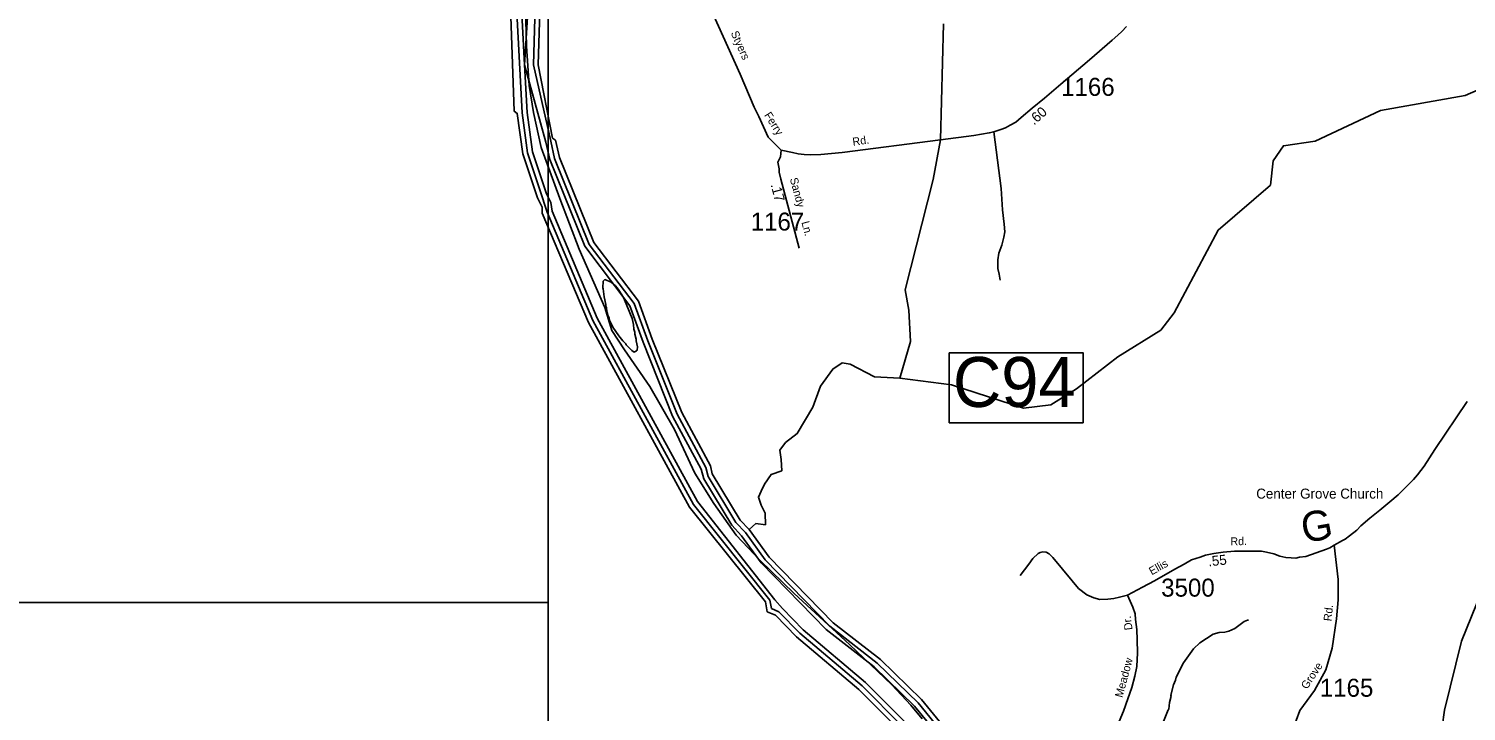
# Model space of a CAD drawing. Extents: x 1551653 to 1702041, y 811336 to 920032.
# Drawn here: x 1564838 to 1576624, y 836233 to 841832 of the extents above; entities that cross this region are included whole.
import ezdxf

# ---------------------------------------------------------------- set-up
doc = ezdxf.new("R2010")
doc.units = 0
for name, color, linetype in [('Old_Level_10', 7, 'Continuous'), ('Old_Level_11', 7, 'Continuous'), ('Old_Level_17', 7, 'Continuous'), ('Old_Level_22', 7, 'Continuous'), ('Old_Level_31', 7, 'Continuous'), ('Old_Level_32', 7, 'Continuous'), ('Old_Level_35', 7, 'Continuous'), ('Old_Level_50', 7, 'Continuous'), ('Old_Level_52', 7, 'Continuous'), ('Old_Level_59', 7, 'Continuous'), ('Old_Level_60', 7, 'Continuous'), ('Old_Level_61', 7, 'Continuous'), ('Old_Level_62', 7, 'Continuous'), ('Old_Level_63', 7, 'Continuous'), ('Old_Level_8', 7, 'Continuous')]:
    doc.layers.add(name, color=color, linetype=linetype)

msp = doc.modelspace()

# ---------------------------------------------------------------- linework, layer by layer
at = {"layer": 'Old_Level_31'}
msp.add_line((1572314.053, 840920.404), (1572314.053, 840920.404), dxfattribs=at)
msp.add_lwpolyline([(1572385.196, 839173.886), (1573481.863, 839173.886), (1573481.863, 838599.258), (1572385.196, 838599.258), (1572385.196, 839173.886)], dxfattribs=at)
at = {"layer": 'Old_Level_32'}
for points in [[(1571007.345, 840835.44), (1570900.493, 840941.663), (1570823.587, 841112.34), (1570786.806, 841189.311), (1570669.776, 841460.386), (1570353.086, 842163.757)], [(1573837.952, 841849.616), (1573799.353, 841808.218), (1573766.951, 841778.615), (1573722.253, 841737.316), (1573533.953, 841578.019), (1573298.754, 841377.317), (1573167.054, 841261.117), (1573063.856, 841180.52), (1572974.853, 841103.919), (1572930.254, 841066.419), (1572883.656, 841041.117), (1572847.455, 841019.618), (1572809.155, 841006.219), (1572750.956, 840987.019), (1572712.754, 840977.518), (1572587.494, 840956.295), (1572314.053, 840920.404), (1571505.959, 840817.118), (1571331.559, 840799.618), (1571245.457, 840798.719), (1571195.457, 840799.52), (1571147.557, 840806.117), (1571099.759, 840816.918), (1571007.345, 840835.44)], [(1571007.345, 840835.44), (1571000.657, 840781.894), (1570980.595, 840738.388), (1570990.826, 840681.908), (1570990.327, 840655.907), (1571004.001, 840597.831), (1571154.469, 840032.256)], [(1576632.25, 838774.563), (1576367.778, 838378.854), (1576278.868, 838242.897), (1576225.768, 838173.596), (1576192.602, 838134.636), (1576117.5, 838059.636), (1576065.89, 838009.593), (1575997.09, 837950.492), (1575915.589, 837882.041), (1575834.489, 837818.094), (1575760.763, 837754.148), (1575726.357, 837719.716), (1575668.25, 837673.227), (1575631.948, 837645.825), (1575609.648, 837634.024), (1575542.323, 837595.436)], [(1575542.323, 837595.436), (1575506.483, 837573.782), (1575479.45, 837561.485), (1575307.983, 837503.82), (1575258.271, 837497.539), (1575226.322, 837487.701), (1575187.549, 837492.125), (1575145.351, 837494.726), (1575095.551, 837505.527), (1575045.951, 837524.126), (1574985.952, 837539.224), (1574946.05, 837545.625), (1574822.051, 837547.525), (1574723.951, 837544.926), (1574631.753, 837538.125), (1574555.752, 837527.325), (1574487.35, 837512.226), (1574441.251, 837497.026), (1574370.953, 837474.024), (1574310.451, 837440.826), (1574235.753, 837397.925), (1574068.152, 837304.225), (1573969.353, 837251.627), (1573846.354, 837185.426), (1573779.814, 837167.64), (1573734.652, 837159.233), (1573685.289, 837151.878), (1573620.173, 837149.776), (1573570.809, 837162.385), (1573511.994, 837187.605), (1573445.827, 837241.197), (1573393.313, 837304.245), (1573233.672, 837493.393), (1573203.213, 837524.917), (1573181.158, 837537.527), (1573151.75, 837539.629), (1573130.744, 837536.476), (1573113.94, 837525.968), (1573070.879, 837486.037), (1573038.32, 837439.801), (1572966.901, 837346.279)], [(1575542.323, 837595.436), (1575574.18, 837313.037), (1575572.9, 837146.973), (1575560.612, 836992.026), (1575524.076, 836750.6), (1575474.017, 836572.962), (1575381.211, 836404.213), (1575260.791, 836239.428), (1575201.004, 836074.127), (1575201.105, 835675.898), (1575206.45, 835617.03), (1575173.8, 835420.829), (1575187.453, 835347.952), (1575310.328, 835179.423), (1575460.508, 834992.676), (1575551.526, 834956.237), (1575587.934, 834842.367), (1575619.791, 834746.715), (1575692.605, 834678.393)]]:
    msp.add_lwpolyline(points, dxfattribs=at)
at = {"layer": 'Old_Level_35'}
for points in [[(1572803.354, 839769.82), (1572794.056, 839817.822), (1572782.655, 839866.119), (1572783.656, 839936.119), (1572792.554, 839992.021), (1572815.556, 840055.722), (1572832.455, 840121.421), (1572841.156, 840165.321), (1572836.054, 840229.419), (1572821.556, 840345.82), (1572810.054, 840519.921), (1572750.956, 840987.019)], [(1573542.254, 835803.23), (1573605.354, 835878.427), (1573652.152, 835935.73), (1573699.255, 836006.928), (1573738.352, 836082.429), (1573779.353, 836149.828), (1573812.653, 836233.426), (1573850.153, 836334.929), (1573881.452, 836428.528), (1573906.754, 836522.228), (1573921.951, 836600.027), (1573927.653, 836711.926), (1573927.151, 836818.028), (1573922.351, 836904.127), (1573913.552, 836984.426), (1573908.352, 837032.526), (1573891.052, 837086.725), (1573846.354, 837185.426)]]:
    msp.add_lwpolyline(points, dxfattribs=at)
at = {"layer": 'Old_Level_50'}
msp.add_line((1572311.246, 840870.282), (1572311.246, 840870.282), dxfattribs=at)
at = {"layer": 'Old_Level_52'}
for points in [[(1568908.697, 842120.635), (1568919.733, 841687.789), (1568941.805, 841365.363), (1568977.122, 841144.522), (1569038.924, 840857.43), (1569191.225, 840437.834), (1569350.148, 840022.655), (1569559.837, 839545.64), (1569617.225, 839355.718), (1569723.174, 839196.713), (1569930.656, 838896.37), (1570131.516, 838543.026), (1570299.267, 838185.266), (1570453.775, 837937.924), (1570639.185, 837677.334), (1570835.629, 837469.744), (1571113.744, 837200.318)], [(1571113.744, 837200.318), (1571568.438, 836780.722)], [(1571568.438, 836780.722), (1571914.976, 836449.463), (1572069.484, 836281.624), (1572162.188, 836171.205)]]:
    msp.add_lwpolyline(points, dxfattribs=at)
at = {"layer": 'Old_Level_59'}
for points in [[(1571980.432, 838966.345), (1572067.476, 839266.644), (1572054.456, 839522.959), (1572023.493, 839690.947), (1572253.459, 840595.637), (1572314.053, 840920.404), (1572338.453, 841870.908)], [(1571980.432, 838966.345), (1572404.48, 838911.801), (1572993.492, 838719.36), (1573218.434, 838747.605), (1573429.535, 838877.916), (1573766.435, 839140.28), (1574119.535, 839359.635), (1574230.468, 839501.839), (1574590.54, 840180.612), (1575020.534, 840549.45), (1575040.527, 840749.273), (1575125.521, 840872.304), (1575384.501, 840909.726), (1575921.533, 841161.478), (1576615.532, 841285.279), (1576909.474, 841413.898)], [(1570744.48, 837724.242), (1570800.526, 837772.943), (1570877.885, 837762.872), (1570874.53, 837858.157), (1570843.961, 837923.115), (1570821.035, 837988.073), (1570843.961, 838037.747), (1570870.709, 838095.062), (1570924.204, 838175.305), (1571012.088, 838205.873), (1571008.267, 838297.578), (1570996.804, 838374), (1571042.656, 838438.958), (1571139.513, 838510.668), (1571267.466, 838728.023), (1571328.469, 838900.779), (1571430.482, 839039.856), (1571506.454, 839090.863), (1571573.506, 839079.687), (1571771.484, 838977.161), (1571980.432, 838966.345)], [(1576459.87, 835176.902), (1576387.514, 835351.43), (1576349.477, 835558.995), (1576444.941, 836241.288), (1576584.466, 836808.223), (1576947.511, 837703.634), (1577170.415, 837906.208)]]:
    msp.add_lwpolyline(points, dxfattribs=at)
at = {"layer": 'Old_Level_60'}
for points in [[(1570744.48, 837724.242), (1570670.457, 837801.239), (1570442.439, 838180.073), (1570427.47, 838246.1), (1570191.455, 838684.142), (1569950.416, 839286.482), (1569838.458, 839597.393), (1569470.492, 840077.522), (1569188.443, 840775.93), (1569156.455, 840917.672), (1569132.463, 840934.588), (1569015.481, 841534.468), (1569047.469, 842594.126), (1568946.481, 843062.311), (1568906.496, 843181.344), (1568751.477, 843450.321), (1568375.411, 843947.111), (1568016.467, 844492.755), (1567679.464, 844840.933), (1567323.494, 844995.902)], [(1570893.451, 837048.288), (1570877.457, 837130.667), (1570255.431, 837908.122), (1569427.431, 839421.868), (1569048.495, 840319.176), (1569048.495, 840368.389), (1569008.407, 840444.719), (1568888.451, 840804.945), (1568843.443, 841137.436), (1568818.426, 841154.302), (1568764.497, 842632.676), (1568670.481, 843031.758), (1568459.483, 843387.319), (1568026.413, 844016.521), (1567929.423, 844228.597), (1567765.484, 844438.723), (1567584.423, 844590.103), (1567328.415, 844736.459), (1567062.463, 844807.51), (1566094.412, 844745.071), (1565809.389, 844668.741), (1565027.423, 844211.833), (1564605.426, 843859.246)], [(1576500.497, 831022.525), (1576343.53, 831134.021), (1575283.513, 832215.825), (1574978.498, 832418.98), (1574167.517, 832849.026), (1573820.467, 833112.108), (1573485.514, 833516.112), (1573216.486, 833981.119), (1573152.51, 834162.948), (1573095.505, 834233.076), (1572740.457, 835060.923), (1572605.533, 835523.264), (1572580.517, 835540.181), (1572581.439, 835589.393), (1572371.466, 836049.94), (1572346.45, 836060.347), (1572330.456, 836119.709), (1572158.52, 836330.041), (1571821.516, 836658.535), (1571434.481, 836958.526), (1570908.522, 837497.762), (1570744.48, 837724.242)], [(1576204.505, 830742.987), (1576188.511, 830818.806), (1575836.539, 831223.117), (1574947.535, 832019.129), (1574699.525, 832191.578), (1574120.458, 832498.695), (1573815.443, 832728.148), (1573659.501, 832888.857), (1573080.536, 833757.355), (1572731.435, 834480.061), (1572529.459, 834864.944), (1572400.481, 835176.162), (1572409.503, 835208.816), (1572360.496, 835285.301), (1572353.524, 835383.931), (1572134.528, 835854.525), (1571963.515, 836091.002), (1571642.506, 836412.626), (1571132.439, 836843.236), (1570959.478, 837020.657), (1570893.451, 837048.288)]]:
    msp.add_lwpolyline(points, dxfattribs=at)
at = {"layer": 'Old_Level_61'}
for points in [[(1568902.6, 841535.135), (1568844.365, 842636.88), (1568748.298, 843050.111), (1568528.277, 843428.124), (1568096.233, 844056.148), (1568028.36, 844281.243), (1568308.564, 843903.127), (1568684.63, 843406.03), (1568833.19, 843148.331), (1568869.177, 843041.088), (1568967.191, 842586.795), (1568902.6, 841535.135)], [(1571995.913, 836114.429), (1571670.803, 836440.872), (1571159.711, 836872.558), (1570988.082, 837048.595), (1570928.617, 837076.943), (1570915.084, 837144.355), (1570288.855, 837930.37), (1569463.52, 839439.298), (1569088.48, 840327.276), (1569072.588, 840376.231), (1569045.316, 840460.457), (1568927.616, 840814.018), (1568883.325, 841141.178), (1568804.483, 842634.778)], [(1569007.382, 842590.436), (1568975.496, 841535.698), (1569117.495, 840908.803), (1569149.38, 840767.112), (1569433.377, 840062.553), (1569802.881, 839578.015), (1569912.789, 839272.949), (1570154.34, 838669.275), (1570389.638, 838231.951), (1570408.195, 838159.465), (1570636.213, 837780.631), (1570713.723, 837698.508), (1570876.124, 837474.284), (1571405.876, 836930.588), (1571795.27, 836628.29), (1572128.992, 836302.974), (1572297.545, 836096.795)], [(1568902.6, 841535.135), (1569078.432, 840899.935), (1569110.42, 840758.295), (1569396.263, 840047.585), (1569767.407, 839558.586), (1569875.162, 839259.364), (1570117.226, 838654.409), (1570351.908, 838217.751), (1570373.849, 838138.806), (1570601.867, 837759.972), (1570682.965, 837672.825), (1570843.726, 837450.856), (1571377.169, 836902.649), (1571768.921, 836598.096), (1572099.465, 836275.908), (1572264.634, 836073.829)], [(1572028.311, 836137.857), (1571699.1, 836469.118), (1571186.983, 836901.881), (1571016.79, 837076.483), (1570955.992, 837145.893), (1570322.278, 837952.618), (1569499.507, 839456.727), (1569128.465, 840335.375), (1569119.34, 840405.606), (1569082.226, 840476.144), (1568966.679, 840823.092), (1568923.208, 841144.921), (1568902.6, 841535.135)]]:
    msp.add_lwpolyline(points, dxfattribs=at)
at = {"layer": 'Old_Level_62'}
for points in [[(1569583.681, 839496.661), (1569585.013, 839481.487), (1569596.701, 839457.342), (1569600.495, 839441.297), (1569627.767, 839385.01), (1569676.979, 839312.421), (1569708.455, 839272.026), (1569732.138, 839247.779), (1569736.034, 839239.73), (1569783.504, 839191.133), (1569801.343, 839178.932), (1569821.438, 839188.672), (1569827.487, 839194.568), (1569829.846, 839222.558), (1569818.465, 839270.642), (1569818.568, 839286.636), (1569807.085, 839326.775), (1569807.29, 839342.769), (1569799.6, 839366.863), (1569796.012, 839406.899), (1569784.632, 839454.984), (1569722.398, 839607.696), (1569706.814, 839639.889), (1569669.495, 839696.33), (1569647.862, 839722.628), (1569614.131, 839753.027), (1569560.407, 839773.686), (1569546.259, 839759.845), (1569543.593, 839705.916), (1569547.591, 839697.868), (1569554.768, 839633.79), (1569570.045, 839569.659), (1569569.84, 839553.665), (1569573.736, 839545.617), (1569577.324, 839513.577), (1569583.681, 839496.661)], [(1574838.243, 836980.621), (1574830.246, 836980.723), (1574804.102, 836969.035), (1574725.464, 836912.031), (1574701.268, 836900.343), (1574677.174, 836890.654), (1574645.084, 836883.067), (1574597.101, 836879.683), (1574548.914, 836864.304), (1574440.032, 836793.664), (1574387.846, 836746.041), (1574306.133, 836631.417), (1574244.822, 836512.282), (1574240.516, 836488.341), (1574224.009, 836448.561), (1574202.991, 836364.849), (1574203.709, 836357.928), (1574190.381, 836305.025), (1574185.664, 836249.148), (1574180.128, 836244.484), (1574132.146, 836121.863)]]:
    msp.add_lwpolyline(points, dxfattribs=at)
at = {"layer": 'Old_Level_63'}
for points in [[(1569096.749, 874749.337), (1631612.821, 874749.337), (1631612.821, 831307.151), (1569096.749, 831307.151), (1569096.749, 874749.337)], [(1569096.749, 837125.444), (1552150.735, 837125.444), (1552150.735, 866094.075), (1569096.749, 866094.075), (1569096.749, 837125.444)]]:
    msp.add_lwpolyline(points, dxfattribs=at)

# ---------------------------------------------------------------- texts
at = {"layer": 'Old_Level_10'}
for s, rotation, p in [('Dr.', 97.5417028, (1573888.566, 836902.338)), ('Meadow', 74.8889278, (1573804.672, 836340.669))]:
    msp.add_text(s, height=65.6167, rotation=rotation, dxfattribs=at).set_placement(p)
at = {"layer": 'Old_Level_11'}
for s, rotation, p in [('Styers', 294.0431, (1570592.168, 841796.666)), ('Ferry', 302.2781972, (1570864.978, 841123.187)), ('Rd.', 8.1292694, (1571596.546, 840871.292)), ('Sandy', 284.9615167, (1571077.677, 840600.745)), ('Ln.', 284.9615167, (1571172.533, 840244.279)), ('Rd.', 1.5172611, (1574691.238, 837593.253)), ('Ellis', 29.2081694, (1574045.482, 837347.403)), ('Rd.', 83.8274778, (1575518.544, 836969.045)), ('Grove', 56.2574361, (1575318.112, 836408.177))]:
    msp.add_text(s, height=65.6167, rotation=rotation, dxfattribs=at).set_placement(p)
at = {"layer": 'Old_Level_17'}
for s, rotation, p in [('.60', 41.4225333, (1573080.02, 841037.103)), ('.17', 284.9614611, (1570919.914, 840552.191)), ('.55', 6.1221167, (1574512.422, 837421.103))]:
    msp.add_text(s, height=82.0208, rotation=rotation, dxfattribs=at).set_placement(p)
at = {"layer": 'Old_Level_22'}
msp.add_text('Center Grove Church', height=82.02083, dxfattribs=at).set_placement((1574902.256, 837977.266))
msp.add_text('G', height=246.062, rotation=10.2184333, dxfattribs=at).set_placement((1575294.152, 837611.333))
at = {"layer": 'Old_Level_31'}
msp.add_text('C94', height=410.1042, dxfattribs=at).set_placement((1572415.654, 838729.147))
at = {"layer": 'Old_Level_8'}
for s, p in [('1166', (1573302.135, 841281.175)), ('1167', (1570756.964, 840176.078)), ('3500', (1574122.674, 837173.218)), ('1165', (1575423.432, 836351.964))]:
    msp.add_text(s, height=147.6375, dxfattribs=at).set_placement(p)

doc.saveas('drawing.dxf')
